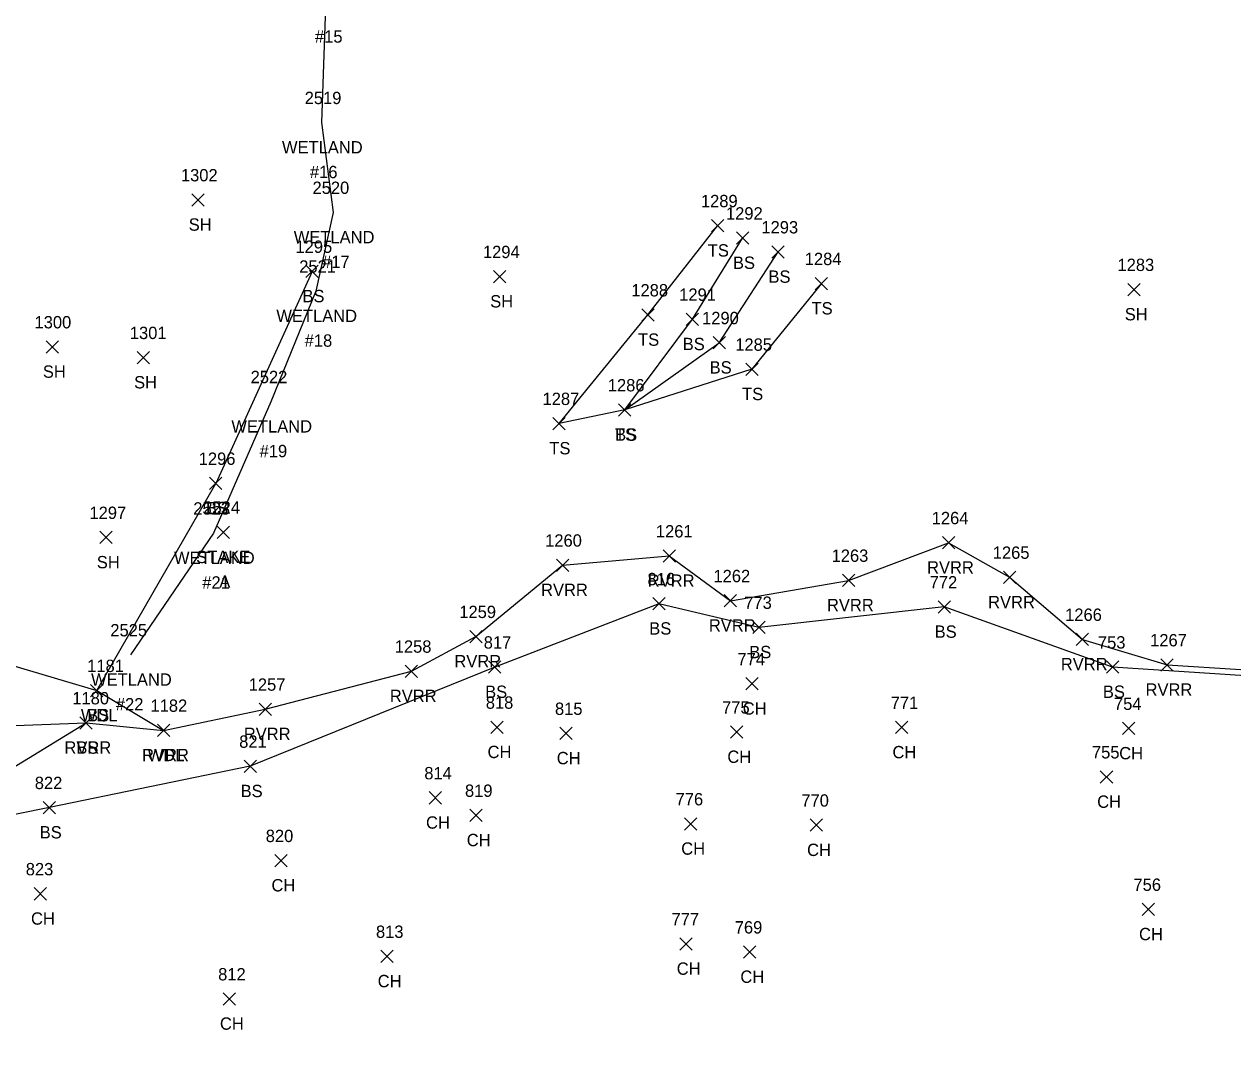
# Model space of a CAD drawing. Extents: x 1885914 to 1887218, y 756253 to 760620.
# Drawn here: x 1886839.1 to 1887034.9, y 760124.5 to 760290.2 of the extents above; entities that cross this region are included whole.
import ezdxf

# ---------------------------------------------------------------- set-up
doc = ezdxf.new("R2010")
doc.units = 0
for name, color, linetype in [('C_A', 7, 'Continuous'), ('C_C', 7, 'Continuous'), ('C_I', 7, 'Continuous'), ('E_TIC', 7, 'Continuous'), ('L_A', 7, 'Continuous'), ('L_C', 7, 'Continuous'), ('L_I', 7, 'Continuous'), ('L_TIC', 7, 'Continuous'), ('LAWA', 7, 'Continuous'), ('LAWE', 7, 'Continuous'), ('LELB', 7, 'Continuous'), ('LWET', 7, 'Continuous')]:
    doc.layers.add(name, color=color, linetype=linetype)

msp = doc.modelspace()

# ---------------------------------------------------------------- linework, layer by layer
at = {"layer": 'E_TIC'}
for points in [[(1886870.37, 760206.89), (1886872.37, 760208.89)], [(1886872.37, 760206.89), (1886870.37, 760208.89)]]:
    msp.add_lwpolyline(points, dxfattribs=at)
at = {"layer": 'L_TIC'}
for points in [[(1886866.26, 760260.76), (1886868.26, 760262.76)], [(1886868.26, 760260.76), (1886866.26, 760262.76)], [(1886950.44, 760256.57), (1886952.44, 760258.57)], [(1886952.44, 760256.57), (1886950.44, 760258.57)], [(1886954.49, 760254.57), (1886956.49, 760256.57)], [(1886956.49, 760254.57), (1886954.49, 760256.57)], [(1886960.23, 760252.32), (1886962.23, 760254.32)], [(1886962.23, 760252.32), (1886960.23, 760254.32)], [(1886884.74, 760249.17), (1886886.74, 760251.17)], [(1886886.74, 760249.17), (1886884.74, 760251.17)], [(1886915.11, 760248.32), (1886917.11, 760250.32)], [(1886917.11, 760248.32), (1886915.11, 760250.32)], [(1886967.25, 760247.19), (1886969.25, 760249.19)], [(1886969.25, 760247.19), (1886967.25, 760249.19)], [(1887017.93, 760246.23), (1887019.93, 760248.23)], [(1887019.93, 760246.23), (1887017.93, 760248.23)], [(1886939.15, 760242.11), (1886941.15, 760244.11)], [(1886941.15, 760242.11), (1886939.15, 760244.11)], [(1886946.35, 760241.4), (1886948.35, 760243.4)], [(1886948.35, 760241.4), (1886946.35, 760243.4)], [(1886950.7, 760237.61), (1886952.7, 760239.61)], [(1886952.7, 760237.61), (1886950.7, 760239.61)], [(1886842.63, 760236.93), (1886844.63, 760238.93)], [(1886844.63, 760236.93), (1886842.63, 760238.93)], [(1886857.41, 760235.2), (1886859.41, 760237.2)], [(1886859.41, 760235.2), (1886857.41, 760237.2)], [(1886956, 760233.3), (1886958, 760235.3)], [(1886958, 760233.3), (1886956, 760235.3)], [(1886935.4, 760226.72), (1886937.4, 760228.72)], [(1886937.4, 760226.72), (1886935.4, 760228.72)], [(1886935.4, 760226.72), (1886937.4, 760228.72)], [(1886937.4, 760226.72), (1886935.4, 760228.72)], [(1886935.4, 760226.72), (1886937.4, 760228.72)], [(1886937.4, 760226.72), (1886935.4, 760228.72)], [(1886924.77, 760224.51), (1886926.77, 760226.51)], [(1886926.77, 760224.51), (1886924.77, 760226.51)], [(1886869.12, 760214.81), (1886871.12, 760216.81)], [(1886871.12, 760214.81), (1886869.12, 760216.81)], [(1886869.12, 760214.81), (1886871.12, 760216.81)], [(1886871.12, 760214.81), (1886869.12, 760216.81)], [(1886851.37, 760206.04), (1886853.37, 760208.04)], [(1886853.37, 760206.04), (1886851.37, 760208.04)], [(1886987.87, 760205.19), (1886989.87, 760207.19)], [(1886989.87, 760205.19), (1886987.87, 760207.19)], [(1886942.61, 760203.04), (1886944.61, 760205.04)], [(1886944.61, 760203.04), (1886942.61, 760205.04)], [(1886925.33, 760201.55), (1886927.33, 760203.55)], [(1886927.33, 760201.55), (1886925.33, 760203.55)], [(1886971.65, 760199.09), (1886973.65, 760201.09)], [(1886973.65, 760199.09), (1886971.65, 760201.09)], [(1886997.76, 760199.58), (1886999.76, 760201.58)], [(1886999.76, 760199.58), (1886997.76, 760201.58)], [(1886940.93, 760195.3), (1886942.93, 760197.3)], [(1886942.93, 760195.3), (1886940.93, 760197.3)], [(1886952.51, 760195.79), (1886954.51, 760197.79)], [(1886954.51, 760195.79), (1886952.51, 760197.79)], [(1886987.17, 760194.78), (1886989.17, 760196.78)], [(1886989.17, 760194.78), (1886987.17, 760196.78)], [(1886957.13, 760191.47), (1886959.13, 760193.47)], [(1886959.13, 760191.47), (1886957.13, 760193.47)], [(1886911.29, 760189.98), (1886913.29, 760191.98)], [(1886913.29, 760189.98), (1886911.29, 760191.98)], [(1887009.54, 760189.52), (1887011.54, 760191.52)], [(1887011.54, 760189.52), (1887009.54, 760191.52)], [(1886900.82, 760184.36), (1886902.82, 760186.36)], [(1886902.82, 760184.36), (1886900.82, 760186.36)], [(1886914.34, 760185.03), (1886916.34, 760187.03)], [(1886916.34, 760185.03), (1886914.34, 760187.03)], [(1887014.43, 760185.04), (1887016.43, 760187.04)], [(1887016.43, 760185.04), (1887014.43, 760187.04)], [(1887023.26, 760185.39), (1887025.26, 760187.39)], [(1887025.26, 760185.39), (1887023.26, 760187.39)], [(1886849.86, 760181.23), (1886851.86, 760183.23)], [(1886851.86, 760181.23), (1886849.86, 760183.23)], [(1886849.86, 760181.23), (1886851.86, 760183.23)], [(1886851.86, 760181.23), (1886849.86, 760183.23)], [(1886956.02, 760182.32), (1886958.02, 760184.32)], [(1886958.02, 760182.32), (1886956.02, 760184.32)], [(1886877.16, 760178.2), (1886879.16, 760180.2)], [(1886879.16, 760178.2), (1886877.16, 760180.2)], [(1886848.11, 760175.99), (1886850.11, 760177.99)], [(1886850.11, 760175.99), (1886848.11, 760177.99)], [(1886848.11, 760175.99), (1886850.11, 760177.99)], [(1886850.11, 760175.99), (1886848.11, 760177.99)], [(1886860.69, 760174.78), (1886862.69, 760176.78)], [(1886862.69, 760174.78), (1886860.69, 760176.78)], [(1886860.69, 760174.78), (1886862.69, 760176.78)], [(1886862.69, 760174.78), (1886860.69, 760176.78)], [(1886914.68, 760175.28), (1886916.68, 760177.28)], [(1886916.68, 760175.28), (1886914.68, 760177.28)], [(1886980.28, 760175.25), (1886982.28, 760177.25)], [(1886982.28, 760175.25), (1886980.28, 760177.25)], [(1887017.03, 760175.08), (1887019.03, 760177.08)], [(1887019.03, 760175.08), (1887017.03, 760177.08)], [(1886925.89, 760174.28), (1886927.89, 760176.28)], [(1886927.89, 760174.28), (1886925.89, 760176.28)], [(1886953.53, 760174.5), (1886955.53, 760176.5)], [(1886955.53, 760174.5), (1886953.53, 760176.5)], [(1886874.72, 760168.95), (1886876.72, 760170.95)], [(1886876.72, 760168.95), (1886874.72, 760170.95)], [(1887013.45, 760167.22), (1887015.45, 760169.22)], [(1887015.45, 760167.22), (1887013.45, 760169.22)], [(1886904.71, 760163.84), (1886906.71, 760165.84)], [(1886906.71, 760163.84), (1886904.71, 760165.84)], [(1886842.17, 760162.26), (1886844.17, 760164.26)], [(1886844.17, 760162.26), (1886842.17, 760164.26)], [(1886911.31, 760161), (1886913.31, 760163)], [(1886913.31, 760161), (1886911.31, 760163)], [(1886946.06, 760159.62), (1886948.06, 760161.62)], [(1886948.06, 760159.62), (1886946.06, 760161.62)], [(1886966.46, 760159.41), (1886968.46, 760161.41)], [(1886968.46, 760159.41), (1886966.46, 760161.41)], [(1886879.68, 760153.67), (1886881.68, 760155.67)], [(1886881.68, 760153.67), (1886879.68, 760155.67)], [(1886840.71, 760148.28), (1886842.71, 760150.28)], [(1886842.71, 760148.28), (1886840.71, 760150.28)], [(1887020.23, 760145.76), (1887022.23, 760147.76)], [(1887022.23, 760145.76), (1887020.23, 760147.76)], [(1886945.33, 760140.16), (1886947.33, 760142.16)], [(1886947.33, 760140.16), (1886945.33, 760142.16)], [(1886896.88, 760138.14), (1886898.88, 760140.14)], [(1886898.88, 760138.14), (1886896.88, 760140.14)], [(1886955.64, 760138.85), (1886957.64, 760140.85)], [(1886957.64, 760138.85), (1886955.64, 760140.85)], [(1886871.32, 760131.25), (1886873.32, 760133.25)], [(1886873.32, 760131.25), (1886871.32, 760133.25)]]:
    msp.add_lwpolyline(points, dxfattribs=at)
at = {"layer": 'LAWA'}
msp.add_lwpolyline([(1886739.18, 760176.38), (1886760.47, 760189.26), (1886776.75, 760179.85), (1886795.61, 760187.81), (1886813.83, 760188.11), (1886835.01, 760186.96), (1886850.86, 760182.23), (1886861.69, 760175.78)], dxfattribs=at)
at = {"layer": 'LAWE'}
msp.add_lwpolyline([(1886829.4, 760164.97), (1886849.11, 760176.99), (1886861.69, 760175.78), (1886878.16, 760179.2), (1886901.82, 760185.36), (1886912.29, 760190.98), (1886926.33, 760202.55), (1886943.61, 760204.04), (1886953.51, 760196.79), (1886972.65, 760200.09), (1886988.87, 760206.19), (1886998.76, 760200.58), (1887010.54, 760190.52), (1887024.26, 760186.39), (1887048.13, 760184.91), (1887072.89, 760181.79), (1887086.82, 760181.64), (1887097.78, 760171.36), (1887117.89, 760161.83), (1887140.02, 760158.99), (1887140.06, 760158.85), (1887168.47, 760147.39), (1887197.69, 760132.08)], dxfattribs=at)
at = {"layer": 'LELB'}
for points in [[(1886968.25, 760248.19), (1886957, 760234.3), (1886936.4, 760227.72), (1886925.77, 760225.51), (1886940.15, 760243.11), (1886951.44, 760257.57)], [(1886936.4, 760227.72), (1886947.35, 760242.4), (1886955.49, 760255.57)], [(1886936.4, 760227.72), (1886951.7, 760238.61), (1886961.23, 760253.32)], [(1886885.74, 760250.17), (1886870.12, 760215.81)], [(1886850.86, 760182.23), (1886870.12, 760215.81)], [(1887191.67, 760127.4), (1887162.59, 760142.97), (1887139.96, 760151.52), (1887098.78, 760169.34), (1887064.77, 760179.63), (1887039.44, 760184.45), (1887015.43, 760186.04), (1886988.17, 760195.78), (1886958.13, 760192.47), (1886941.93, 760196.3), (1886915.34, 760186.03), (1886875.72, 760169.95), (1886843.17, 760163.26), (1886814.02, 760157.37), (1886794.47, 760144.1), (1886725.54, 760103.53), (1886704.64, 760082.53), (1886687.39, 760060.16), (1886675.38, 760043.91), (1886662.89, 760014.32), (1886651.59, 759963.58), (1886647.85, 759929.2)], [(1886569.47, 759932.79), (1886578.55, 759960.06), (1886589.25, 759986.28), (1886598.57, 760012.52), (1886604.77, 760034.06), (1886609.07, 760058.69), (1886625.15, 760085.1), (1886640.42, 760091.38), (1886649.45, 760109.89), (1886661.77, 760128.12), (1886683.78, 760144.02), (1886702.73, 760156.3), (1886717, 760162.7), (1886740.68, 760172.2), (1886760.93, 760185.46), (1886776.22, 760178.86), (1886795.79, 760185.28), (1886813.44, 760184.92), (1886834.73, 760176.46), (1886849.11, 760176.99)]]:
    msp.add_lwpolyline(points, dxfattribs=at)
at = {"layer": 'LWET'}
msp.add_lwpolyline([(1887041.89, 760614.81), (1887022.16, 760594.21), (1886998.58, 760569.26), (1886988.75, 760558.92), (1886963.07, 760535.33), (1886949.6, 760518.98), (1886933.08, 760499.99), (1886917.87, 760466.87), (1886908.6, 760441.84), (1886909.29, 760422.34), (1886896.1, 760385.52), (1886891.69, 760358.25), (1886889.7, 760342.23), (1886888.33, 760314.2), (1886888.01, 760296.24), (1886887.25, 760274.28), (1886889.16, 760259.72), (1886886.34, 760246.96), (1886879.04, 760229.05), (1886869.75, 760207.75), (1886856.31, 760188.01)], dxfattribs=at)

# ---------------------------------------------------------------- texts
at = {"layer": 'C_A'}
msp.add_text('STAKE', height=2, dxfattribs=at).set_placement((1886866.96, 760202.89))
at = {"layer": 'C_C'}
msp.add_text('A', height=2, dxfattribs=at).set_placement((1886870.71, 760198.89))
at = {"layer": 'C_I'}
msp.add_text('2524', height=2, dxfattribs=at).set_placement((1886868.11, 760210.89))
at = {"layer": 'L_A'}
for s, p in [('WETLAND', (1886880.86, 760269.28)), ('SH', (1886865.75, 760256.76)), ('WETLAND', (1886882.77, 760254.72)), ('TS', (1886949.85, 760252.57)), ('BS', (1886953.93, 760250.57)), ('BS', (1886959.68, 760248.32)), ('BS', (1886884.18, 760245.17)), ('SH', (1886914.6, 760244.32)), ('TS', (1886966.66, 760243.19)), ('WETLAND', (1886879.95, 760241.96)), ('SH', (1887017.41, 760242.23)), ('TS', (1886938.56, 760238.11)), ('BS', (1886945.79, 760237.4)), ('BS', (1886950.15, 760233.61)), ('SH', (1886842.12, 760232.93)), ('SH', (1886856.9, 760231.2)), ('TS', (1886955.41, 760229.3)), ('WETLAND', (1886872.66, 760224.05)), ('TS', (1886934.81, 760222.72)), ('BS', (1886934.84, 760222.72)), ('BS', (1886934.84, 760222.72)), ('TS', (1886924.18, 760220.51)), ('BS', (1886868.56, 760210.81)), ('BS', (1886868.56, 760210.81)), ('SH', (1886850.86, 760202.04)), ('WETLAND', (1886863.36, 760202.75)), ('RVRR', (1886985.38, 760201.19)), ('RVRR', (1886940.13, 760199.04)), ('RVRR', (1886922.84, 760197.55)), ('RVRR', (1886969.16, 760195.09)), ('RVRR', (1886995.27, 760195.58)), ('BS', (1886940.37, 760191.3)), ('RVRR', (1886950.03, 760191.79)), ('BS', (1886986.61, 760190.78)), ('BS', (1886956.57, 760187.47)), ('RVRR', (1886908.8, 760185.98)), ('RVRR', (1887007.05, 760185.52)), ('WETLAND', (1886849.93, 760183.01)), ('BS', (1886913.78, 760181.03)), ('BS', (1887013.87, 760181.04)), ('RVRR', (1887020.78, 760181.39)), ('RVRR', (1886898.34, 760180.36)), ('WDL', (1886848.28, 760177.23)), ('BS', (1886849.3, 760177.23)), ('CH', (1886955.51, 760178.32)), ('RVRR', (1886874.68, 760174.2)), ('RVRR', (1886845.62, 760171.99)), ('BS', (1886847.55, 760171.99)), ('RVRR', (1886858.2, 760170.78)), ('WDL', (1886859.11, 760170.78)), ('CH', (1886914.17, 760171.28)), ('CH', (1886979.77, 760171.25)), ('CH', (1887016.51, 760171.08)), ('CH', (1886925.38, 760170.28)), ('CH', (1886953.02, 760170.5)), ('BS', (1886874.16, 760164.95)), ('CH', (1887012.94, 760163.22)), ('CH', (1886904.2, 760159.84)), ('BS', (1886841.61, 760158.26)), ('CH', (1886910.8, 760157)), ('CH', (1886945.55, 760155.62)), ('CH', (1886965.94, 760155.41)), ('CH', (1886879.16, 760149.67)), ('CH', (1886840.2, 760144.28)), ('CH', (1887019.72, 760141.76)), ('CH', (1886944.82, 760136.16)), ('CH', (1886896.37, 760134.14)), ('CH', (1886955.13, 760134.85)), ('CH', (1886870.81, 760127.25))]:
    msp.add_text(s, height=2, dxfattribs=at).set_placement(p)
at = {"layer": 'L_C'}
for s, p in [('#15', (1886886.21, 760287.24)), ('#16', (1886885.39, 760265.28)), ('#17', (1886887.36, 760250.72)), ('#18', (1886884.54, 760237.96)), ('#19', (1886877.24, 760220.05)), ('#21', (1886867.95, 760198.75)), ('#22', (1886853.95, 760179.01))]:
    msp.add_text(s, height=2, dxfattribs=at).set_placement(p)
at = {"layer": 'L_I'}
for s, p in [('2519', (1886884.54, 760277.28)), ('1302', (1886864.49, 760264.76)), ('2520', (1886885.81, 760262.72)), ('1289', (1886948.74, 760260.57)), ('1292', (1886952.8, 760258.57)), ('1293', (1886958.54, 760256.32)), ('1295', (1886883.05, 760253.17)), ('1294', (1886913.42, 760252.32)), ('1284', (1886965.56, 760251.19)), ('2521', (1886883.65, 760249.96)), ('1283', (1887016.23, 760250.23)), ('1288', (1886937.46, 760246.11)), ('1291', (1886945.22, 760245.4)), ('1290', (1886948.93, 760241.61)), ('1300', (1886840.77, 760240.93)), ('1301', (1886856.21, 760239.2)), ('1285', (1886954.3, 760237.3)), ('2522', (1886875.78, 760232.05)), ('1286', (1886933.65, 760230.72)), ('1286', (1886933.65, 760230.72)), ('1286', (1886933.65, 760230.72)), ('1287', (1886923.08, 760228.51)), ('1296', (1886867.37, 760218.81)), ('1296', (1886867.37, 760218.81)), ('1297', (1886849.67, 760210.04)), ('2523', (1886866.49, 760210.75)), ('1264', (1886986.13, 760209.19)), ('1261', (1886941.44, 760207.04)), ('1260', (1886923.5, 760205.55)), ('1263', (1886969.91, 760203.09)), ('1265', (1886996.02, 760203.58)), ('816', (1886940.08, 760199.3)), ('1262', (1886950.77, 760199.79)), ('772', (1886985.8, 760198.78)), ('773', (1886955.76, 760195.47)), ('1259', (1886909.59, 760193.98)), ('1266', (1887007.75, 760193.52)), ('2525', (1886853.05, 760191.01)), ('1258', (1886899.13, 760188.36)), ('817', (1886913.55, 760189.03)), ('753', (1887013.06, 760189.04)), ('1267', (1887021.52, 760189.39)), ('774', (1886954.66, 760186.32)), ('1181', (1886849.3, 760185.23)), ('1181', (1886849.3, 760185.23)), ('1257', (1886875.47, 760182.2)), ('1180', (1886846.89, 760179.99)), ('1180', (1886846.89, 760179.99)), ('1182', (1886859.56, 760178.78)), ('1182', (1886859.56, 760178.78)), ('818', (1886913.88, 760179.28)), ('775', (1886952.17, 760178.5)), ('771', (1886979.49, 760179.25)), ('754', (1887015.66, 760179.08)), ('815', (1886925.09, 760178.28)), ('821', (1886873.93, 760172.95)), ('755', (1887012.09, 760171.22)), ('814', (1886903.92, 760167.84)), ('822', (1886840.81, 760166.26)), ('819', (1886910.51, 760165)), ('776', (1886944.64, 760163.62)), ('770', (1886965.01, 760163.41)), ('820', (1886878.23, 760157.67)), ('823', (1886839.35, 760152.28)), ('756', (1887018.82, 760149.76)), ('777', (1886943.97, 760144.16)), ('813', (1886896.09, 760142.14)), ('769', (1886954.22, 760142.85)), ('812', (1886870.52, 760135.25))]:
    msp.add_text(s, height=2, dxfattribs=at).set_placement(p)

doc.saveas('drawing.dxf')
